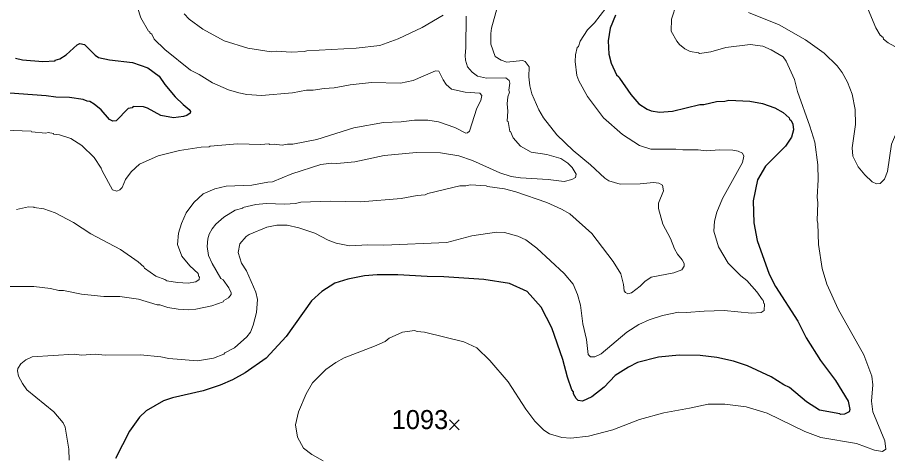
# Model space of a CAD drawing. Extents: x 265.7 to 292.1, y 7676.2 to 7704.2.
# Drawn here: x 283.035 to 286.697, y 7690.602 to 7692.446 of the extents above; entities that cross this region are included whole.
import ezdxf
from ezdxf.enums import TextEntityAlignment as Align

# ---------------------------------------------------------------- set-up
doc = ezdxf.new("R2010")
doc.units = 0
doc.header["$LTSCALE"] = 0.032
for name, color, linetype, lineweight in [('1', 7, 'Continuous', 25), ('2', 7, 'Continuous', 13), ('21', 7, 'Continuous', 25)]:
    doc.layers.add(name, color=color, linetype=linetype, lineweight=lineweight)
doc.layers.add('61', color=7, linetype='Continuous')

msp = doc.modelspace()

# ---------------------------------------------------------------- linework, layer by layer
at = {"layer": '1'}
for points in [[(285.5514, 7692.4547), (285.5291, 7692.4004), (285.5211, 7692.3478), (285.5235, 7692.2919), (285.5338, 7692.2536), (285.5562, 7692.2041), (285.5666, 7692.1962), (285.5681, 7692.1898), (285.6168, 7692.1212), (285.6495, 7692.0829), (285.6847, 7692.0605), (285.7022, 7692.0533), (285.7373, 7692.0469), (285.7916, 7692.0509), (285.9065, 7692.0789), (285.9241, 7692.0797), (285.9767, 7692.0916), (286.0118, 7692.0932), (286.0294, 7692.0972), (286.1172, 7692.0932), (286.1698, 7692.0844), (286.2225, 7692.0661), (286.2576, 7692.0453)], [(283.2405, 7692.2879), (283.286, 7692.331), (283.2972, 7692.3366), (283.3179, 7692.3326), (283.3618, 7692.2871), (283.3762, 7692.2775), (283.4232, 7692.2672), (283.519, 7692.2568), (283.5836, 7692.2336), (283.6315, 7692.1985), (283.6554, 7692.1642), (283.6993, 7692.1116), (283.7321, 7692.0789), (283.7584, 7692.0581), (283.7632, 7692.0501), (283.7616, 7692.043), (283.748, 7692.0334), (283.7345, 7692.0286), (283.6914, 7692.0238), (283.6387, 7692.0326), (283.5828, 7692.0637), (283.5653, 7692.0693), (283.5222, 7692.0709), (283.5174, 7692.0661), (283.5014, 7692.0621), (283.4504, 7692.0102), (283.436, 7692.0094), (283.4232, 7692.0166), (283.3873, 7692.0565), (283.3578, 7692.0813), (283.3403, 7692.0916), (283.3291, 7692.0932), (283.3115, 7692.1012), (283.2541, 7692.1084), (283.1966, 7692.11), (283.1567, 7692.1164), (282.9445, 7692.1315)], [(283.0275, 7692.2751), (283.0562, 7692.2672), (283.1424, 7692.26), (283.1942, 7692.2632), (283.1942, 7692.2656), (283.2142, 7692.272), (283.2405, 7692.2879)], [(286.2576, 7692.0453), (286.2831, 7692.0238), (286.2839, 7692.0182), (286.2911, 7692.0126), (286.2975, 7691.9967), (286.3015, 7691.9735), (286.2919, 7691.9424)], [(286.2919, 7691.9424), (286.2672, 7691.9041), (286.1826, 7691.8195), (286.1499, 7691.7621), (286.1307, 7691.6743), (286.1347, 7691.5817), (286.1483, 7691.5067), (286.1985, 7691.3663), (286.2257, 7691.3136), (286.319, 7691.1684), (286.3549, 7691.0982), (286.414, 7691.0024), (286.477, 7690.9178), (286.5313, 7690.8317), (286.5385, 7690.7965), (286.5353, 7690.7862), (286.5161, 7690.7766), (286.4986, 7690.775), (286.4954, 7690.7782), (286.4108, 7690.7941), (286.3557, 7690.8292), (286.2839, 7690.8883), (286.2608, 7690.8995), (286.2065, 7690.9338), (286.1076, 7690.9801), (286.0485, 7691), (285.9783, 7691.0152), (285.9081, 7691.0231), (285.8203, 7691.0247), (285.7325, 7691.016), (285.6448, 7690.9936), (285.6065, 7690.9745), (285.5506, 7690.9394), (285.5043, 7690.8907), (285.4525, 7690.85), (285.4134, 7690.8316), (285.3942, 7690.8348), (285.3862, 7690.8428), (285.3758, 7690.862), (285.3751, 7690.8707), (285.3679, 7690.8795), (285.3495, 7690.9322), (285.3304, 7691.0072), (285.2841, 7691.1397), (285.2386, 7691.2274), (285.1796, 7691.2929), (285.1054, 7691.3264), (284.9984, 7691.3431), (284.8293, 7691.3551), (284.759, 7691.3559), (284.6362, 7691.3631), (284.5484, 7691.3631), (284.4957, 7691.3591), (284.4255, 7691.3447), (284.3712, 7691.328), (284.3162, 7691.2921), (284.2723, 7691.253), (284.1661, 7691.1038), (284.0824, 7691.012), (283.993, 7690.9513), (283.9403, 7690.9218), (283.8877, 7690.8987), (283.8174, 7690.8755), (283.6882, 7690.8452), (283.6499, 7690.8324), (283.5765, 7690.7909), (283.5485, 7690.7638), (283.507, 7690.7056), (283.448, 7690.5907)]]:
    msp.add_lwpolyline(points, dxfattribs=at)
at = {"layer": '2'}
for points in [[(285.0662, 7692.5345), (285.0303, 7692.4004), (285.0271, 7692.3781), (285.0279, 7692.3334), (285.0455, 7692.2815), (285.0702, 7692.2656), (285.0942, 7692.2576), (285.1612, 7692.264), (285.1724, 7692.2608), (285.1883, 7692.2377), (285.1875, 7692.1962), (285.1915, 7692.1579), (285.2003, 7692.1243), (285.229, 7692.0573), (285.2482, 7692.0238), (285.3048, 7691.952), (285.3735, 7691.8858), (285.4469, 7691.8259), (285.5075, 7691.7693), (285.5243, 7691.7581), (285.5714, 7691.7437), (285.6559, 7691.7453), (285.7118, 7691.7509), (285.7341, 7691.7485), (285.7493, 7691.7405), (285.7533, 7691.7166), (285.7333, 7691.6647), (285.7325, 7691.6424), (285.7517, 7691.5754), (285.7828, 7691.5155), (285.7996, 7691.4716), (285.8131, 7691.4493), (285.8331, 7691.4261), (285.8403, 7691.411), (285.8411, 7691.3998), (285.8307, 7691.3846), (285.798, 7691.3719), (285.7022, 7691.3535), (285.6759, 7691.3352), (285.6559, 7691.3152), (285.6192, 7691.2865), (285.6033, 7691.2833), (285.5945, 7691.2881), (285.5889, 7691.2961), (285.5857, 7691.3224), (285.5738, 7691.3671), (285.5418, 7691.4189), (285.4525, 7691.537), (285.3591, 7691.6192), (285.324, 7691.6392), (285.2633, 7691.6671), (285.1325, 7691.7126), (285.0846, 7691.7254), (285.0136, 7691.7341), (285.008, 7691.7373), (284.941, 7691.7413), (284.9218, 7691.7373), (284.8963, 7691.7373), (284.7622, 7691.7054), (284.7511, 7691.6998), (284.7175, 7691.6966), (284.6505, 7691.6839), (284.4798, 7691.6695), (284.3505, 7691.6727), (284.2276, 7691.6687), (284.2053, 7691.6631), (284.1606, 7691.6599), (284.0824, 7691.6631), (284.0377, 7691.6591), (283.9834, 7691.6464), (283.9834, 7691.6432), (283.9515, 7691.6344), (283.9036, 7691.6057), (283.8701, 7691.5761), (283.8541, 7691.5562), (283.8422, 7691.5339), (283.8366, 7691.5147), (283.8334, 7691.482), (283.8398, 7691.4445), (283.8541, 7691.411), (283.8916, 7691.3471)], [(283.5405, 7692.4882), (283.5549, 7692.4435), (283.586, 7692.3885), (283.5916, 7692.3853), (283.5924, 7692.3805), (283.6004, 7692.3749), (283.6108, 7692.3542), (283.6554, 7692.3111), (283.764, 7692.2233), (283.7999, 7692.2057), (283.8557, 7692.1706), (283.9228, 7692.1419), (283.9675, 7692.1283), (284.001, 7692.1219), (284.0616, 7692.1172), (284.1925, 7692.1283), (284.2515, 7692.1395), (284.2803, 7692.1395), (284.3257, 7692.1467), (284.368, 7692.1491), (284.4351, 7692.1626), (284.5244, 7692.1722), (284.6473, 7692.1698), (284.7008, 7692.1802), (284.7949, 7692.2217), (284.8085, 7692.2193), (284.8261, 7692.1834), (284.8396, 7692.1642), (284.862, 7692.1435), (284.9186, 7692.1315), (284.9809, 7692.1275), (284.9888, 7692.1172), (284.9848, 7692.0964), (284.9681, 7692.0637), (284.937, 7691.9679), (284.929, 7691.96), (284.9218, 7691.9584), (284.8755, 7691.9831), (284.8069, 7692.0062), (284.7622, 7692.0134), (284.7064, 7692.0142), (284.6505, 7692.007), (284.5755, 7692.0038), (284.451, 7691.9807), (284.2946, 7691.9328), (284.1941, 7691.9121), (284.1717, 7691.9129), (284.1494, 7691.9089), (284.1159, 7691.9129), (284.0967, 7691.9113), (284.0935, 7691.9145), (284.06, 7691.9113), (283.9611, 7691.9137), (283.8462, 7691.9049), (283.8422, 7691.9017), (283.8079, 7691.9001), (283.7169, 7691.8858), (283.6275, 7691.8634), (283.5493, 7691.8291), (283.5142, 7691.7964), (283.4903, 7691.7637), (283.4759, 7691.7302), (283.4663, 7691.7206), (283.4536, 7691.7142), (283.4352, 7691.7198), (283.3913, 7691.8004), (283.3881, 7691.8115), (283.3586, 7691.8562), (283.3059, 7691.9065), (283.2605, 7691.936), (283.2126, 7691.9512), (283.1871, 7691.9544), (283.1871, 7691.9576), (283.1647, 7691.9616), (283.1551, 7691.9592), (283.0937, 7691.964), (283.0929, 7691.9671), (282.9812, 7691.9711)], [(284.3218, 7690.5803), (284.2739, 7690.6074), (284.2388, 7690.6338), (284.2132, 7690.68), (284.2052, 7690.7319), (284.218, 7690.787), (284.2507, 7690.862), (284.2771, 7690.9083), (284.3329, 7690.9641), (284.3744, 7690.9944), (284.4103, 7691.0144), (284.5372, 7691.0623), (284.5819, 7691.083), (284.5994, 7691.0966), (284.6553, 7691.1213), (284.7064, 7691.1285), (284.7175, 7691.1245), (284.7479, 7691.1213), (284.9138, 7691.0814), (284.9681, 7691.0551), (285.0224, 7691.0024), (285.1006, 7690.913), (285.1748, 7690.7981), (285.2123, 7690.7479), (285.2498, 7690.7096), (285.2745, 7690.6944), (285.3256, 7690.6784), (285.3639, 7690.6752), (285.4389, 7690.684), (285.541, 7690.7112), (285.6528, 7690.7542), (285.7549, 7690.783), (285.8634, 7690.8013), (285.9416, 7690.8189), (286.0118, 7690.8189), (286.1012, 7690.8069), (286.1906, 7690.7806), (286.3486, 7690.704), (286.4156, 7690.6784), (286.5656, 7690.6537), (286.6422, 7690.6258), (286.6749, 7690.6194), (286.6893, 7690.6298), (286.6853, 7690.6641), (286.6342, 7690.787), (286.6295, 7690.8317), (286.6342, 7690.9003), (286.631, 7690.937), (286.5975, 7691.0264), (286.489, 7691.2179), (286.4419, 7691.3232), (286.422, 7691.3902), (286.4068, 7691.4908), (286.4036, 7691.5785), (286.4004, 7691.5913), (286.4028, 7691.6663), (286.4004, 7691.6903), (286.4044, 7691.7621), (286.4036, 7691.8259), (286.3901, 7691.9217), (286.3701, 7691.9887), (286.3182, 7692.1339), (286.3055, 7692.185), (286.2704, 7692.2616), (286.2576, 7692.2799), (286.2065, 7692.3095), (286.1714, 7692.3254), (286.1188, 7692.3318), (286.0166, 7692.319), (285.9528, 7692.3015), (285.9057, 7692.2935), (285.9017, 7692.2967), (285.8666, 7692.3031), (285.8443, 7692.3143), (285.8211, 7692.3318), (285.8099, 7692.3454), (285.7868, 7692.3877), (285.7876, 7692.4387), (285.8083, 7692.5026)], [(285.9257, 7691.2107), (286.0094, 7691.2123), (286.1236, 7691.2019), (286.165, 7691.2051), (286.177, 7691.2123), (286.1794, 7691.2402), (286.1762, 7691.2426), (286.1738, 7691.2562), (286.1698, 7691.2578), (286.1467, 7691.2913), (286.1044, 7691.3392), (286.0797, 7691.3583), (286.0262, 7691.4118), (285.9847, 7691.4812), (285.9663, 7691.5466), (285.9679, 7691.5881), (285.9783, 7691.6264), (286.0023, 7691.6839), (286.0868, 7691.8355), (286.0916, 7691.8618), (286.086, 7691.8746), (286.0677, 7691.8834), (286.0454, 7691.8873), (285.9895, 7691.8881), (285.9336, 7691.8842), (285.9001, 7691.8889), (285.8347, 7691.8889), (285.806, 7691.8921), (285.7006, 7691.8921), (285.6528, 7691.9073), (285.5809, 7691.9536), (285.5011, 7692.0238), (285.4341, 7692.1132), (285.3982, 7692.1786), (285.3894, 7692.201), (285.3822, 7692.26), (285.3838, 7692.2887), (285.391, 7692.3198), (285.3958, 7692.323), (285.403, 7692.3462), (285.4341, 7692.3941), (285.4636, 7692.4228), (285.5115, 7692.485)], [(283.7368, 7692.4603), (283.7576, 7692.4379), (283.8158, 7692.3964), (283.9052, 7692.347), (284.0042, 7692.3167), (284.1031, 7692.3007), (284.1239, 7692.3039), (284.1877, 7692.2999), (284.242, 7692.3023), (284.2531, 7692.3055), (284.4606, 7692.3167), (284.5595, 7692.3278), (284.6377, 7692.3557), (284.7383, 7692.4028), (284.8261, 7692.4547)], [(284.9234, 7692.4515), (284.9226, 7692.3175), (284.9186, 7692.2855), (284.9202, 7692.2664), (284.929, 7692.2377), (284.9481, 7692.2153), (284.9705, 7692.1993), (285.0096, 7692.1906), (285.0902, 7692.1922), (285.1038, 7692.1802), (285.1077, 7692.169), (285.1037, 7692.1403), (285.1053, 7692.1307)], [(286.1116, 7692.4659), (286.2401, 7692.414), (286.3518, 7692.351), (286.43, 7692.2959), (286.4842, 7692.2416), (286.5058, 7692.2145), (286.5281, 7692.1738), (286.5473, 7692.1228)], [(286.6007, 7691.7836), (286.6326, 7691.7541), (286.6502, 7691.7461), (286.6662, 7691.7469), (286.6845, 7691.7653), (286.6965, 7691.7972), (286.714, 7691.9121), (286.7515, 7692.0015), (286.8433, 7692.1611), (286.8545, 7692.1946), (286.8529, 7692.2241), (286.8505, 7692.2241), (286.8361, 7692.252), (286.8018, 7692.2831), (286.6989, 7692.339), (286.6797, 7692.3542), (286.6781, 7692.3613), (286.6662, 7692.3717), (286.6478, 7692.402), (286.6151, 7692.4794)], [(285.1053, 7692.1307), (285.0982, 7692.1116), (285.0958, 7692.0829), (285.0982, 7692.0509), (285.0966, 7692.0094), (285.0998, 7692.0086), (285.1077, 7691.9655)], [(286.5473, 7692.1228), (286.56, 7692.0589), (286.5616, 7691.9951), (286.5473, 7691.8977), (286.5513, 7691.8626), (286.5736, 7691.8179), (286.6007, 7691.7836)], [(285.1077, 7691.9655), (285.1101, 7691.9655), (285.1213, 7691.9392), (285.1516, 7691.9049), (285.1963, 7691.8794), (285.2633, 7691.8698), (285.3224, 7691.853), (285.3511, 7691.8331), (285.3695, 7691.8147), (285.3862, 7691.7868), (285.383, 7691.7724), (285.3679, 7691.7637), (285.3352, 7691.7557), (285.2681, 7691.7645), (285.1516, 7691.7716), (285.1133, 7691.7772), (285.0655, 7691.7924), (284.9505, 7691.8443), (284.8931, 7691.8634), (284.8149, 7691.8762), (284.7144, 7691.877), (284.5787, 7691.865), (284.455, 7691.8379), (284.3792, 7691.8315), (284.3569, 7691.8331), (284.3122, 7691.8267), (284.1893, 7691.7876), (284.1087, 7691.7541), (284.0887, 7691.7533), (284.0217, 7691.7397), (283.9132, 7691.7357), (283.8653, 7691.7254), (283.8174, 7691.703), (283.7775, 7691.6671), (283.7456, 7691.6232), (283.7249, 7691.5785), (283.7129, 7691.5386), (283.7089, 7691.4908), (283.7265, 7691.4421), (283.76, 7691.4006), (283.7951, 7691.3687), (283.7983, 7691.3543), (283.8007, 7691.3543), (283.7999, 7691.3431), (283.7863, 7691.3336), (283.7536, 7691.3272), (283.7089, 7691.3304), (283.6642, 7691.3383), (283.6554, 7691.3439), (283.6171, 7691.3567), (283.5693, 7691.391), (283.5669, 7691.3966), (283.5429, 7691.4182), (283.4695, 7691.4692), (283.3435, 7691.5354), (283.2708, 7691.5825), (283.1934, 7691.6232), (283.1456, 7691.6408), (283.1057, 7691.6456), (283.1041, 7691.648), (283.0817, 7691.6488), (283.0314, 7691.6376)], [(283.2525, 7690.5827), (283.2517, 7690.629), (283.2365, 7690.7223), (283.2269, 7690.7407), (283.1886, 7690.787), (283.0753, 7690.8787), (283.0562, 7690.9051), (283.0394, 7690.937), (283.0354, 7690.9593), (283.037, 7690.9689), (283.0498, 7690.9881), (283.0698, 7691.0056), (283.0977, 7691.0176), (283.2732, 7691.0295), (283.3067, 7691.0255), (283.3626, 7691.0287), (283.4041, 7691.0255), (283.5525, 7691.0263), (283.6387, 7691.0184), (283.6722, 7691.0112), (283.7935, 7691.0008), (283.8605, 7691.012), (283.9036, 7691.0295), (283.9076, 7691.0351), (283.9483, 7691.0551), (284.001, 7691.1014), (284.0153, 7691.1221), (284.0273, 7691.1508), (284.0417, 7691.2051), (284.0449, 7691.2586), (284.0385, 7691.2897), (283.9994, 7691.3791), (283.9786, 7691.4126), (283.9643, 7691.4573), (283.9714, 7691.494), (283.9978, 7691.5235), (284.0105, 7691.533), (284.0848, 7691.5634), (284.1271, 7691.5714), (284.1701, 7691.5714), (284.2196, 7691.561), (284.2866, 7691.5378), (284.3425, 7691.5091), (284.376, 7691.4955), (284.4319, 7691.4852), (284.5101, 7691.4892), (284.5771, 7691.4876), (284.842, 7691.4995), (284.9474, 7691.5267), (285.0511, 7691.5418), (285.0846, 7691.541), (285.1405, 7691.5251), (285.174, 7691.5107), (285.2203, 7691.4756), (285.336, 7691.3687), (285.3743, 7691.324), (285.3918, 7691.2801), (285.4046, 7691.2354), (285.4142, 7691.1572), (285.4293, 7691.0902), (285.4365, 7691.0279), (285.4469, 7691.0184), (285.4652, 7691.0184), (285.4916, 7691.0311), (285.6001, 7691.1213)], [(283.8916, 7691.3471), (283.9012, 7691.3415), (283.9244, 7691.3088), (283.9339, 7691.2865), (283.9339, 7691.2801), (283.9228, 7691.2657), (283.9036, 7691.2546)], [(283.9036, 7691.2546), (283.9004, 7691.2498), (283.8526, 7691.2322), (283.7855, 7691.2187), (283.7568, 7691.2163), (283.7121, 7691.2179), (283.6674, 7691.2258), (283.6339, 7691.2362), (283.6227, 7691.2362), (283.5445, 7691.2601), (283.4663, 7691.2713), (283.3993, 7691.2713), (283.3052, 7691.2809), (283.2285, 7691.2969), (283.2094, 7691.2969), (283.1743, 7691.3056), (283.1041, 7691.3136), (282.9923, 7691.3136)], [(285.6001, 7691.1213), (285.6496, 7691.154), (285.6942, 7691.174), (285.7501, 7691.1923), (285.8171, 7691.2059), (285.8506, 7691.2043), (285.9257, 7691.2107)]]:
    msp.add_lwpolyline(points, dxfattribs=at)
at = {"layer": '21'}
for p, q in [((284.8534, 7690.7527), (284.8946, 7690.7115)), ((284.8946, 7690.7527), (284.8534, 7690.7115))]:
    msp.add_line(p, q, dxfattribs=at)

# ---------------------------------------------------------------- texts
at = {"layer": '61'}
msp.add_text('1093', height=0.08, dxfattribs=at).set_placement((284.7289, 7690.714), align=Align.CENTER)

doc.saveas('drawing.dxf')
